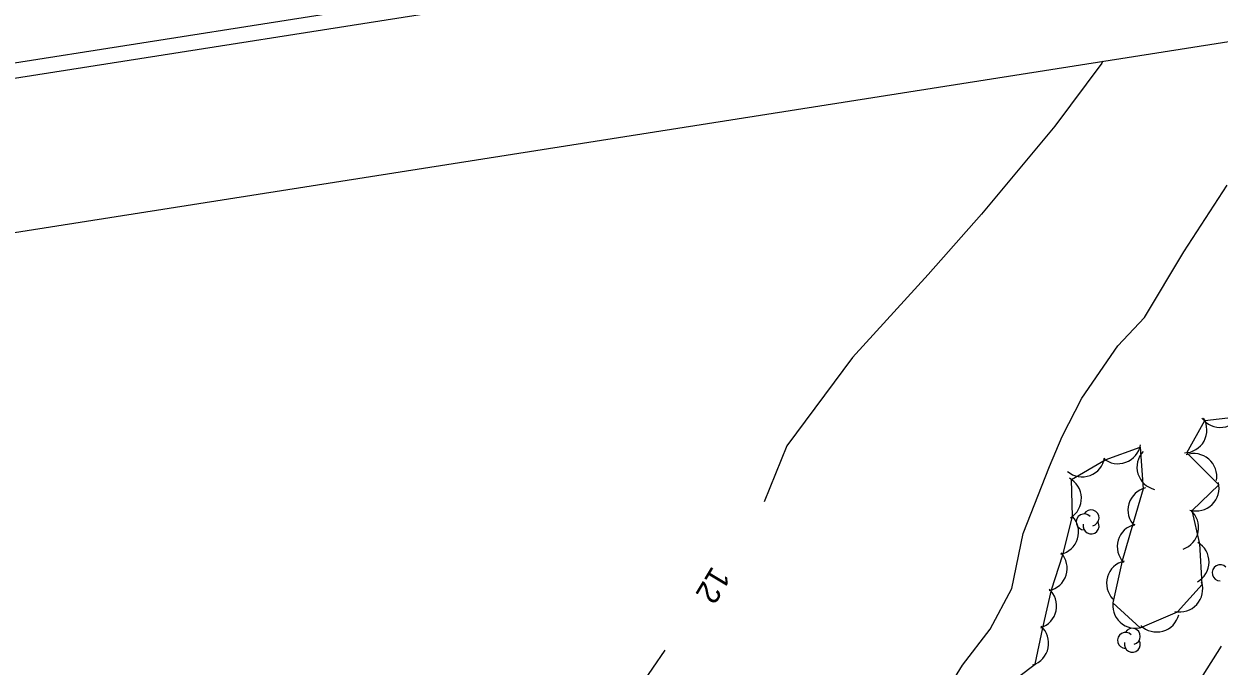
# Model space of a CAD drawing. Extents: x 643342 to 646936, y 5873857 to 5876103.
# Drawn here: x 645420.4 to 645577.3, y 5875827.4 to 5875911.7 of the extents above; entities that cross this region are included whole.
import ezdxf

# ---------------------------------------------------------------- set-up
doc = ezdxf.new("R2010")
doc.units = 0
for name, color, linetype in [('Niveau 2', 7, 'Continuous'), ('Niveau 22', 7, 'Continuous'), ('Niveau 44', 7, 'Continuous'), ('Niveau 60', 7, 'Continuous')]:
    doc.layers.add(name, color=color, linetype=linetype)

msp = doc.modelspace()

# ---------------------------------------------------------------- linework, layer by layer
at = {"layer": 'Niveau 2'}
for points in [[(645561.99, 5875906.8), (645561.89, 5875906.56), (645555.74, 5875898.29), (645546.09, 5875886.71), (645539.1, 5875878.82), (645529.16, 5875867.91), (645520.54, 5875856.29), (645517.58, 5875848.96)], [(645540.69, 5875822.76), (645543.59, 5875827.52), (645547.24, 5875832.23), (645550.09, 5875837.56), (645551.57, 5875844.8), (645555.02, 5875853.6), (645556.67, 5875857.55), (645559.26, 5875862.57), (645563.98, 5875869.45), (645567.49, 5875873.15), (645572.67, 5875881.8), (645578.37, 5875890.54)], [(645504.52, 5875829.46), (645501.28, 5875824.74)]]:
    msp.add_lwpolyline(points, dxfattribs=at)
at = {"layer": 'Niveau 22'}
msp.add_lwpolyline([(645577.57, 5875829.99), (645575.16, 5875826.21)], dxfattribs=at)
at = {"layer": 'Niveau 44'}
msp.add_lwpolyline([(645549.04, 5875824.54), (645553.14, 5875827.65), (645554.15, 5875832.4), (645555.3, 5875837.38), (645556.76, 5875842.01), (645558.04, 5875847.05), (645557.9, 5875851.9), (645562.35, 5875854.47), (645566.91, 5875856.14), (645567.32, 5875850.68), (645565.91, 5875845.88), (645564.55, 5875841.22), (645563.34, 5875835.69), (645566.93, 5875832.42), (645571.82, 5875834.52), (645575.08, 5875838.11), (645574.75, 5875843.46), (645573.76, 5875847.81), (645577.26, 5875851.18), (645573.06, 5875855.4), (645575.41, 5875859.65), (645580.34, 5875860.2)], dxfattribs=at)
for centre, radius, start, end in [((645572.69, 5875858.38), 3, 271.0113, 30.9892), ((645572.69, 5875858.38), 3, 271.0113, 30.9892), ((645572.69, 5875858.38), 3, 271.0113, 30.9892), ((645577.46, 5875861.73), 3, 216.1044, 336.0824), ((645577.46, 5875861.73), 3, 216.1044, 336.0824), ((645577.46, 5875861.73), 3, 216.1044, 336.0824), ((645564.02, 5875856.96), 3, 230.1354, 350.1133), ((645564.02, 5875856.96), 3, 230.1354, 350.1133), ((645564.02, 5875856.96), 3, 230.1354, 350.1133), ((645559.32, 5875855.24), 3, 230.1354, 350.1133), ((645559.32, 5875855.24), 3, 230.1354, 350.1133), ((645559.32, 5875855.24), 3, 230.1354, 350.1133), ((645569.51, 5875853.51), 3, 136.9087, 256.8867), ((645569.51, 5875853.51), 3, 136.9087, 256.8867), ((645569.51, 5875853.51), 3, 136.9087, 256.8867), ((645573.99, 5875852.29), 3, 349.7098, 109.6878), ((645573.99, 5875852.29), 3, 349.7098, 109.6878), ((645573.99, 5875852.29), 3, 349.7098, 109.6878), ((645556.21, 5875849.42), 3, 301.5972, 61.5751), ((645556.21, 5875849.42), 3, 301.5972, 61.5751), ((645556.21, 5875849.42), 3, 301.5972, 61.5751), ((645574.29, 5875850.76), 3, 253.8814, 13.8594), ((645574.29, 5875850.76), 3, 253.8814, 13.8594), ((645574.29, 5875850.76), 3, 253.8814, 13.8594), ((645568.33, 5875847.86), 3, 103.6981, 223.676), ((645568.33, 5875847.86), 3, 103.6981, 223.676), ((645568.33, 5875847.86), 3, 103.6981, 223.676), ((645555.85, 5875845), 3, 282.516, 42.494), ((645555.85, 5875845), 3, 282.516, 42.494), ((645555.85, 5875845), 3, 282.516, 42.494), ((645559.59, 5875846.32), 1.05, 44.1154, 269.804), ((645560.49, 5875846.85), 1.05, 282.2692, 149.7263), ((645571.6, 5875845.58), 3, 288.9734, 48.9513), ((645571.6, 5875845.58), 3, 288.9734, 48.9513), ((645571.6, 5875845.58), 3, 288.9734, 48.9513), ((645560.49, 5875845.8), 1.05, 166.9369, 29.6212), ((645566.92, 5875843.06), 3, 103.6981, 223.676), ((645566.92, 5875843.06), 3, 103.6981, 223.676), ((645566.92, 5875843.06), 3, 103.6981, 223.676), ((645572.97, 5875841.05), 3, 299.4844, 59.4623), ((645572.97, 5875841.05), 3, 299.4844, 59.4623), ((645572.97, 5875841.05), 3, 299.4844, 59.4623), ((645554.35, 5875840.23), 3, 282.516, 42.494), ((645554.35, 5875840.23), 3, 282.516, 42.494), ((645554.35, 5875840.23), 3, 282.516, 42.494), ((645565.52, 5875838.26), 3, 103.6981, 223.676), ((645565.52, 5875838.26), 3, 103.6981, 223.676), ((645565.52, 5875838.26), 3, 103.6981, 223.676), ((645577.44, 5875839.64), 1.05, 44.1154, 269.804), ((645552.96, 5875835.28), 3, 287.9998, 47.9778), ((645552.96, 5875835.28), 3, 287.9998, 47.9778), ((645552.96, 5875835.28), 3, 287.9998, 47.9778), ((645572.14, 5875837.5), 3, 257.6892, 17.6672), ((645572.14, 5875837.5), 3, 257.6892, 17.6672), ((645572.14, 5875837.5), 3, 257.6892, 17.6672), ((645566.32, 5875835.36), 3, 167.5883, 287.5662), ((645566.32, 5875835.36), 3, 167.5883, 287.5662), ((645566.32, 5875835.36), 3, 167.5883, 287.5662), ((645551.92, 5875830.39), 3, 287.9998, 47.9778), ((645551.92, 5875830.39), 3, 287.9998, 47.9778), ((645551.92, 5875830.39), 3, 287.9998, 47.9778), ((645569.09, 5875834.87), 3, 225.9085, 345.8865), ((645569.09, 5875834.87), 3, 225.9085, 345.8865), ((645569.09, 5875834.87), 3, 225.9085, 345.8865), ((645565, 5875830.77), 1.05, 44.1154, 269.804), ((645565.9, 5875831.3), 1.05, 282.2692, 149.7263), ((645565.9, 5875830.25), 1.05, 166.9369, 29.6212)]:
    msp.add_arc(centre, radius, start, end, dxfattribs=at)
at = {"layer": 'Niveau 60'}
for points in [[(643342.09, 5875579.85), (646664.86, 5876102.57), (646935.9, 5874379.74), (643613.15, 5873856.99), (643342.1, 5875579.83)], [(643342.09, 5875579.85), (646664.86, 5876102.57), (646935.9, 5874379.74), (643613.15, 5873856.99), (643342.1, 5875579.83)], [(643342.09, 5875579.85), (646664.86, 5876102.57), (646935.9, 5874379.74), (643613.15, 5873856.99), (643342.1, 5875579.83)], [(643344.38, 5875578.18), (646663.19, 5876100.29), (646933.6, 5874381.38), (643614.81, 5873859.28), (643344.38, 5875578.18)], [(643344.38, 5875578.18), (646663.19, 5876100.29), (646933.6, 5874381.38), (643614.81, 5873859.28), (643344.38, 5875578.18)], [(643344.38, 5875578.18), (646663.19, 5876100.29), (646933.6, 5874381.38), (643614.81, 5873859.28), (643344.38, 5875578.18)]]:
    msp.add_lwpolyline(points, dxfattribs=at)
msp.add_lwpolyline([(643367.26, 5875561.52), (646133.22, 5875996.67), (646397.42, 5874317.29), (643631.46, 5873882.15)], close=True, dxfattribs=at)

# ---------------------------------------------------------------- texts
at = {"layer": 'Niveau 2'}
msp.add_text('12', height=3, rotation=239.0272, dxfattribs=at).set_placement((645510.76, 5875840.64))

doc.saveas('drawing.dxf')
